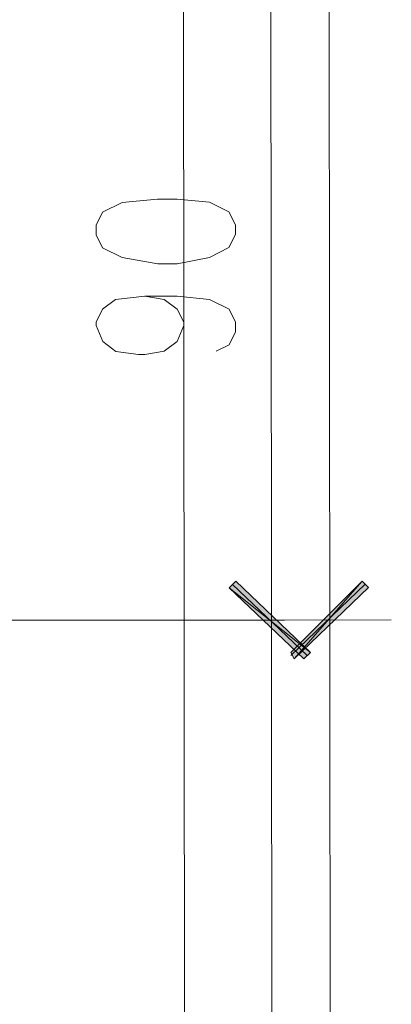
# Model space of a CAD drawing. Header units: inches. Extents: x -5850 to 5646, y 8947 to 13007.
# Tile 418 of 548: x -1534 to -1486, y 10856 to 10985. Entities that reach past the tile are written whole.
import ezdxf

# ---------------------------------------------------------------- set-up
doc = ezdxf.new("R2010")
doc.units = ezdxf.units.IN
doc.header["$MEASUREMENT"] = 0
doc.layers.add('at_Entity', color=7, linetype='Continuous')
doc.layers.add('at_Solid', color=7, linetype='Continuous')

msp = doc.modelspace()

# ---------------------------------------------------------------- hatches: boundary and pattern name
at = {"layer": 'at_Solid', "lineweight": 20}
for points in [[(-1496.43, 10902.17), (-1507, 10910.61), (-1506.15, 10911.46)], [(-1506.15, 10911.46), (-1507, 10910.61), (-1496.43, 10902.17)], [(-1497.28, 10901.33), (-1496.43, 10902.17), (-1507, 10910.61)], [(-1507, 10910.61), (-1496.43, 10902.17), (-1497.28, 10901.33)], [(-1489.68, 10911.47), (-1498.54, 10901.32), (-1498.96, 10902.17)], [(-1488.84, 10910.62), (-1489.68, 10911.47), (-1498.54, 10901.32)]]:
    msp.add_hatch(color=7, dxfattribs=at).paths.add_polyline_path(points)

# ---------------------------------------------------------------- linework, layer by layer
at = {"layer": 'at_Entity', "color": 7, "lineweight": 20}
for p, q in [((-1493.51, 10468.79), (-1494.3, 11354.99)), ((-1501.58, 10990.44), (-1501.51, 10911.88)), ((-1520.98, 10960.86), (-1523.52, 10959.59)), ((-1516.34, 10961.29), (-1520.98, 10960.86)), ((-1513.8, 10961.29), (-1516.34, 10961.29)), ((-1509.58, 10960.87), (-1513.8, 10961.29)), ((-1507.04, 10959.61), (-1509.58, 10960.87)), ((-1523.52, 10959.59), (-1524.36, 10957.9)), ((-1506.19, 10957.92), (-1507.04, 10959.61)), ((-1524.36, 10957.9), (-1524.36, 10956.64)), ((-1506.19, 10956.65), (-1506.19, 10957.92)), ((-1524.36, 10956.64), (-1523.51, 10954.95)), ((-1507.04, 10954.96), (-1506.19, 10956.65)), ((-1523.51, 10954.95), (-1520.97, 10953.68)), ((-1509.57, 10953.69), (-1507.04, 10954.96)), ((-1520.97, 10953.68), (-1516.33, 10952.84)), ((-1516.33, 10952.84), (-1513.8, 10952.84)), ((-1513.8, 10952.84), (-1509.57, 10953.69)), ((-1523.51, 10946.92), (-1521.82, 10948.19)), ((-1521.82, 10948.19), (-1518.01, 10948.62)), ((-1518.01, 10948.62), (-1515.48, 10948.2)), ((-1518.01, 10948.62), (-1513.79, 10948.62)), ((-1515.48, 10948.2), (-1513.79, 10946.93)), ((-1513.79, 10948.62), (-1509.57, 10948.2)), ((-1509.57, 10948.2), (-1507.03, 10946.93)), ((-1524.35, 10945.23), (-1523.51, 10946.92)), ((-1513.79, 10946.93), (-1512.94, 10945.24)), ((-1507.03, 10946.93), (-1506.18, 10945.25)), ((-1524.35, 10944.81), (-1524.35, 10945.23)), ((-1512.94, 10945.24), (-1512.94, 10944.82)), ((-1506.18, 10945.25), (-1506.18, 10943.98)), ((-1523.5, 10942.7), (-1524.35, 10944.81)), ((-1512.94, 10944.82), (-1513.79, 10942.7)), ((-1506.18, 10943.98), (-1507.03, 10942.29)), ((-1521.81, 10941.43), (-1523.5, 10942.7)), ((-1513.79, 10942.7), (-1515.48, 10941.44)), ((-1518.85, 10941.01), (-1521.81, 10941.43)), ((-1515.48, 10941.44), (-1518.01, 10941.01)), ((-1507.03, 10942.29), (-1508.72, 10941.44)), ((-1518.01, 10941.01), (-1518.85, 10941.01)), ((-1501.51, 10914.42), (-1501.5, 10897.94)), ((-1501.5, 10897.94), (-1501.51, 10914.42)), ((-1493.91, 10914), (-1493.9, 10898.79)), ((-1507, 10910.61), (-1506.15, 10911.46)), ((-1506.15, 10911.46), (-1507, 10910.61)), ((-1496.43, 10902.17), (-1507, 10910.61)), ((-1507, 10910.61), (-1497.28, 10901.33)), ((-1496.43, 10902.17), (-1507, 10910.61)), ((-1507, 10910.61), (-1496.43, 10902.17)), ((-1507, 10910.61), (-1496.43, 10902.17)), ((-1497.28, 10901.33), (-1507, 10910.61)), ((-1506.58, 10911.03), (-1496.85, 10901.75)), ((-1496.85, 10901.75), (-1506.58, 10911.03)), ((-1506.15, 10911.46), (-1496.43, 10902.17)), ((-1496.43, 10902.17), (-1506.15, 10911.46)), ((-1498.96, 10902.17), (-1489.68, 10911.47)), ((-1498.96, 10901.75), (-1489.26, 10911.05)), ((-1489.68, 10911.47), (-1498.54, 10901.32)), ((-1489.68, 10911.47), (-1498.54, 10901.32)), ((-1498.54, 10901.32), (-1488.84, 10910.62)), ((-1488.84, 10910.62), (-1489.68, 10911.47)), ((-1626.11, 10906.28), (-1499.81, 10906.39)), ((-1494.32, 10906.4), (-1509.1, 10906.38)), ((-1509.1, 10906.38), (-1494.32, 10906.4)), ((-1502.35, 10906.39), (-1485.87, 10906.4)), ((-1498.54, 10901.32), (-1498.96, 10902.17)), ((-1497.28, 10901.33), (-1496.43, 10902.17)), ((-1496.43, 10902.17), (-1497.28, 10901.33)), ((-1501.5, 10900.9), (-1501.24, 10610.29))]:
    msp.add_line(p, q, dxfattribs=at)
at = {"layer": 'at_Entity', "color": 1, "lineweight": 20}
msp.add_line((-1513.19, 11225.29), (-1512.65, 10620.42), dxfattribs=at)

doc.saveas('drawing.dxf')
